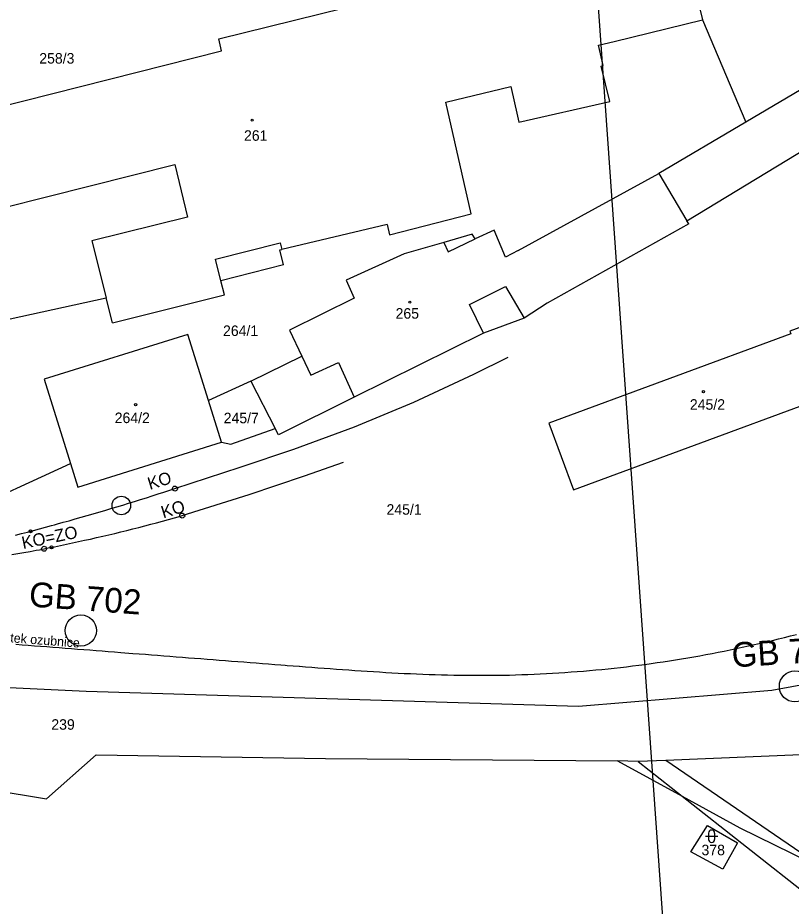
# Model space of a CAD drawing. Extents: x -670359 to -668019, y -978807 to -976674.
# Drawn here: x -669366.6 to -669241.5, y -977191.2 to -977047.5 of the extents above; entities that cross this region are included whole.
import ezdxf

# ---------------------------------------------------------------- set-up
doc = ezdxf.new("R2010")
doc.units = 0
for name, color, linetype in [('Hranice parcel', 7, 'Continuous'), ('Navazující stavba', 7, 'Continuous'), ('Parcelní čísla', 7, 'Continuous'), ('SO 11-10-01', 7, 'Continuous'), ('Související stavba', 7, 'Continuous'), ('Stávající', 7, 'Continuous'), ('Vnitřní kresba', 7, 'Continuous'), ('Značky budov', 7, 'Continuous'), ('Značky kultur', 7, 'Continuous'), ('ŽBP', 7, 'Continuous')]:
    doc.layers.add(name, color=color, linetype=linetype)

msp = doc.modelspace()

# ---------------------------------------------------------------- linework, layer by layer
at = {"layer": 'Defpoints'}
msp.add_line((-669278.09, -976969.54), (-669257.73, -977257.82), dxfattribs=at)
at = {"layer": 'Hranice parcel'}
for points in [[(-669257.96, -977038.93), (-669255.83, -977047.79)], [(-669334.03, -977050.89), (-669313.74, -977045.89)], [(-669270.13, -977051.31), (-669255.83, -977047.79)], [(-669255.83, -977047.79), (-669248.79, -977064.37)], [(-669333.62, -977052.81), (-669334.03, -977050.89)], [(-669285.74, -977063.39), (-669285.52, -977064.39), (-669270.81, -977061.04), (-669272.19, -977055.29), (-669271.86, -977055.22), (-669272.66, -977051.93), (-669270.13, -977051.31)], [(-669411.24, -977072.45), (-669333.62, -977052.81)], [(-669231.17, -977053.95), (-669248.79, -977064.37)], [(-669297.35, -977061.14), (-669286.8, -977058.6)], [(-669286.8, -977058.6), (-669285.74, -977063.39)], [(-669293.25, -977079.18), (-669297.35, -977061.14)], [(-669248.79, -977064.37), (-669262.9, -977072.68)], [(-669258.34, -977080.32), (-669232.56, -977064.67)], [(-669389.6, -977083.42), (-669341.17, -977071.24)], [(-669341.17, -977071.24), (-669339.11, -977079.72)], [(-669285.62, -977085.12), (-669262.9, -977072.68)], [(-669262.9, -977072.68), (-669258.34, -977080.32)], [(-669306.43, -977082.61), (-669293.25, -977079.18)], [(-669339.11, -977079.72), (-669354.57, -977083.58)], [(-669306.84, -977080.94), (-669323.84, -977084.96)], [(-669306.84, -977080.94), (-669306.43, -977082.61)], [(-669258.05, -977080.8), (-669280.94, -977093.65)], [(-669258.05, -977080.8), (-669258.34, -977080.32)], [(-669293.06, -977082.5), (-669297.68, -977083.82)], [(-669292.58, -977083.24), (-669293.06, -977082.5)], [(-669289.54, -977081.81), (-669292.58, -977083.24)], [(-669287.68, -977086.19), (-669289.54, -977081.81)], [(-669354.57, -977083.58), (-669352.25, -977092.79)], [(-669297.68, -977083.82), (-669304.09, -977085.66)], [(-669324.17, -977085.03), (-669323.84, -977084.96)], [(-669323.59, -977087.43), (-669324.17, -977085.03)], [(-669285.62, -977085.12), (-669287.68, -977086.19)], [(-669304.09, -977085.66), (-669313.47, -977089.94)], [(-669323.59, -977087.43), (-669333.71, -977090.02)], [(-669333.14, -977092.29), (-669333.71, -977090.02)], [(-669313.47, -977089.94), (-669312.18, -977092.81)], [(-669351.24, -977096.82), (-669333.14, -977092.29)], [(-669376.48, -977098.05), (-669352.25, -977092.79)], [(-669351.24, -977096.82), (-669352.25, -977092.79)], [(-669312.18, -977092.81), (-669322.62, -977097.99)], [(-669280.94, -977093.65), (-669284.68, -977096.07)], [(-669284.68, -977096.07), (-669291.23, -977098.5)], [(-669235.38, -977095.86), (-669241.7, -977098.19)], [(-669322.62, -977097.99), (-669320.63, -977102.24)], [(-669241.7, -977098.19), (-669241.55, -977098.61)], [(-669339.07, -977098.69), (-669362.29, -977105.94)], [(-669335.73, -977109.4), (-669339.07, -977098.69)], [(-669291.23, -977098.5), (-669312.15, -977108.86)], [(-669241.55, -977098.61), (-669280.68, -977113.03)], [(-669328.85, -977106.24), (-669320.63, -977102.24)], [(-669362.29, -977105.94), (-669358.02, -977119.6)], [(-669328.85, -977106.24), (-669335.73, -977109.4)], [(-669328.85, -977106.24), (-669324.93, -977113.89)], [(-669333.62, -977116.15), (-669335.73, -977109.4)], [(-669312.15, -977108.86), (-669324.41, -977114.92)], [(-669276.7, -977123.85), (-669237.53, -977109.41)], [(-669332.12, -977116.43), (-669324.93, -977113.89)], [(-669324.41, -977114.92), (-669324.93, -977113.89)], [(-669280.68, -977113.03), (-669276.7, -977123.85)], [(-669356.83, -977123.41), (-669333.62, -977116.15)], [(-669333.62, -977116.15), (-669332.12, -977116.43)], [(-669376.16, -977127.86), (-669358.02, -977119.6)], [(-669358.02, -977119.6), (-669356.83, -977123.41)], [(-669431.36, -977152.8), (-669355.53, -977156.42)], [(-669244.61, -977156.24), (-669234.31, -977154.34)], [(-669355.53, -977156.42), (-669275.87, -977158.83)], [(-669275.87, -977158.83), (-669244.61, -977156.24)], [(-669361.91, -977173.8), (-669353.87, -977166.72)], [(-669353.87, -977166.72), (-669316.77, -977167.3)], [(-669316.77, -977167.3), (-669269.58, -977167.66)], [(-669396.17, -977168.17), (-669361.91, -977173.8)], [(-669269.58, -977167.66), (-669259.1, -977173.39)], [(-669259.1, -977173.39), (-669249.76, -977178.51)], [(-669257.69, -977182.38), (-669255.02, -977178.14)], [(-669255.02, -977178.14), (-669250.16, -977180.91)], [(-669249.76, -977178.51), (-669235.83, -977185.35)], [(-669250.16, -977180.91), (-669252.51, -977185.21)], [(-669252.51, -977185.21), (-669257.69, -977182.38)]]:
    msp.add_lwpolyline(points, dxfattribs=at)
at = {"layer": 'Navazující stavba'}
for points in [[(-669290.76, -977153.84), (-669290.05, -977153.83), (-669289.05, -977153.82), (-669288.05, -977153.81), (-669287.05, -977153.79), (-669286.05, -977153.76), (-669285.06, -977153.73), (-669284.06, -977153.69), (-669283.06, -977153.65), (-669282.06, -977153.61), (-669281.06, -977153.56), (-669280.06, -977153.5), (-669279.06, -977153.44), (-669278.06, -977153.37), (-669277.07, -977153.3), (-669276.07, -977153.23), (-669275.07, -977153.15), (-669274.08, -977153.06), (-669273.08, -977152.97), (-669272.09, -977152.88), (-669271.09, -977152.77), (-669270.1, -977152.67), (-669269.1, -977152.56), (-669268.11, -977152.44), (-669267.12, -977152.32), (-669266.12, -977152.2), (-669265.13, -977152.07), (-669264.14, -977151.93), (-669263.15, -977151.79), (-669262.16, -977151.65), (-669261.17, -977151.5), (-669260.19, -977151.34), (-669259.2, -977151.18), (-669258.21, -977151.01), (-669257.23, -977150.84), (-669256.24, -977150.67), (-669255.26, -977150.49), (-669254.28, -977150.31), (-669253.29, -977150.12), (-669252.31, -977149.92), (-669251.33, -977149.72), (-669250.35, -977149.52), (-669249.38, -977149.31), (-669248.4, -977149.09), (-669247.42, -977148.88), (-669246.45, -977148.65), (-669245.48, -977148.42), (-669244.5, -977148.19), (-669243.53, -977147.95), (-669242.56, -977147.71), (-669241.59, -977147.46), (-669240.63, -977147.21)], [(-669366.87, -977148.81), (-669365.87, -977148.89), (-669364.88, -977148.97), (-669363.88, -977149.05), (-669362.88, -977149.12), (-669361.89, -977149.2), (-669360.89, -977149.28), (-669359.89, -977149.36), (-669358.9, -977149.43), (-669357.9, -977149.51), (-669356.9, -977149.59), (-669355.9, -977149.67), (-669354.91, -977149.74), (-669353.91, -977149.82), (-669352.91, -977149.9), (-669351.92, -977149.98), (-669350.92, -977150.05), (-669349.92, -977150.13), (-669347.93, -977150.29)], [(-669347.93, -977150.29), (-669346.93, -977150.36), (-669345.93, -977150.44), (-669344.94, -977150.52), (-669343.94, -977150.6), (-669342.94, -977150.67), (-669341.95, -977150.75), (-669340.95, -977150.83), (-669339.95, -977150.91), (-669338.96, -977150.99), (-669337.96, -977151.06), (-669336.96, -977151.14), (-669335.96, -977151.22), (-669334.97, -977151.3), (-669333.97, -977151.37), (-669332.97, -977151.45), (-669331.98, -977151.53), (-669330.98, -977151.61), (-669329.98, -977151.68), (-669328.99, -977151.76), (-669327.99, -977151.84), (-669326.99, -977151.92), (-669325.99, -977151.99), (-669325, -977152.07), (-669324, -977152.15), (-669323.3, -977152.2), (-669323, -977152.23), (-669322.01, -977152.3), (-669321.03, -977152.38), (-669321.01, -977152.38), (-669320.01, -977152.46), (-669319.02, -977152.54), (-669318.02, -977152.61), (-669317.02, -977152.69), (-669316.02, -977152.76), (-669315.03, -977152.83), (-669314.03, -977152.9), (-669313.03, -977152.97), (-669312.03, -977153.04), (-669311.04, -977153.11), (-669310.04, -977153.18), (-669309.04, -977153.24), (-669308.04, -977153.3), (-669307.04, -977153.36), (-669306.05, -977153.41), (-669305.05, -977153.47), (-669304.05, -977153.52), (-669303.05, -977153.56), (-669302.05, -977153.61), (-669301.05, -977153.65), (-669300.05, -977153.69), (-669299.05, -977153.72), (-669298.05, -977153.75), (-669297.05, -977153.77), (-669296.05, -977153.8), (-669295.05, -977153.81), (-669294.05, -977153.83), (-669293.05, -977153.84), (-669292.05, -977153.84), (-669291.15, -977153.84), (-669291.05, -977153.84), (-669290.76, -977153.84)]]:
    msp.add_lwpolyline(points, dxfattribs=at)
at = {"layer": 'SO 11-10-01'}
for p, q in [((-669343.87, -977124.51), (-669342.92, -977124.21)), ((-669342.92, -977124.21), (-669341.96, -977123.9)), ((-669341.96, -977123.9), (-669341.15, -977123.64)), ((-669347.68, -977125.71), (-669346.73, -977125.42)), ((-669346.73, -977125.42), (-669345.77, -977125.12)), ((-669345.77, -977125.12), (-669344.82, -977124.82)), ((-669344.82, -977124.82), (-669343.87, -977124.51)), ((-669352.47, -977127.16), (-669351.51, -977126.88)), ((-669351.51, -977126.88), (-669350.55, -977126.59)), ((-669350.55, -977126.59), (-669349.6, -977126.3)), ((-669349.6, -977126.3), (-669348.64, -977126.01)), ((-669348.64, -977126.01), (-669347.68, -977125.71)), ((-669357.27, -977128.55), (-669356.31, -977128.28)), ((-669356.31, -977128.28), (-669355.35, -977128)), ((-669355.35, -977128), (-669354.39, -977127.72)), ((-669354.39, -977127.72), (-669353.43, -977127.44)), ((-669353.43, -977127.44), (-669352.47, -977127.16)), ((-669342.18, -977128.62), (-669341.21, -977128.35)), ((-669341.21, -977128.35), (-669340.25, -977128.08)), ((-669340.25, -977128.08), (-669339.98, -977128)), ((-669363.05, -977130.15), (-669362.09, -977129.89)), ((-669362.09, -977129.89), (-669361.12, -977129.63)), ((-669361.12, -977129.63), (-669360.62, -977129.49)), ((-669360.62, -977129.49), (-669360.16, -977129.36)), ((-669360.16, -977129.36), (-669359.2, -977129.09)), ((-669359.2, -977129.09), (-669358.23, -977128.83)), ((-669358.23, -977128.83), (-669357.27, -977128.55)), ((-669347.98, -977130.16), (-669347.01, -977129.91)), ((-669347.01, -977129.91), (-669346.04, -977129.66)), ((-669346.04, -977129.66), (-669345.07, -977129.4)), ((-669345.07, -977129.4), (-669344.11, -977129.15)), ((-669344.11, -977129.15), (-669343.14, -977128.88)), ((-669343.14, -977128.88), (-669342.18, -977128.62)), ((-669366.92, -977131.17), (-669365.95, -977130.92)), ((-669365.95, -977130.92), (-669364.99, -977130.66)), ((-669364.99, -977130.66), (-669364.02, -977130.41)), ((-669364.02, -977130.41), (-669363.05, -977130.15)), ((-669353.81, -977131.56), (-669352.83, -977131.34)), ((-669352.83, -977131.34), (-669351.86, -977131.11)), ((-669351.86, -977131.11), (-669350.89, -977130.88)), ((-669350.89, -977130.88), (-669349.92, -977130.64)), ((-669349.92, -977130.64), (-669348.95, -977130.4)), ((-669348.95, -977130.4), (-669347.98, -977130.16)), ((-669360.65, -977133.04), (-669359.67, -977132.84)), ((-669359.67, -977132.84), (-669358.69, -977132.64)), ((-669358.69, -977132.64), (-669357.71, -977132.43)), ((-669357.71, -977132.43), (-669356.74, -977132.22)), ((-669356.74, -977132.22), (-669355.76, -977132)), ((-669355.76, -977132), (-669354.78, -977131.79)), ((-669354.78, -977131.79), (-669353.81, -977131.56)), ((-669367.53, -977134.32), (-669366.55, -977134.15)), ((-669366.55, -977134.15), (-669365.56, -977133.98)), ((-669365.56, -977133.98), (-669364.58, -977133.8)), ((-669364.58, -977133.8), (-669363.59, -977133.62)), ((-669363.59, -977133.62), (-669363.06, -977133.52)), ((-669363.06, -977133.52), (-669362.61, -977133.43)), ((-669362.61, -977133.43), (-669362.31, -977133.37)), ((-669362.31, -977133.37), (-669361.63, -977133.24)), ((-669361.63, -977133.24), (-669360.65, -977133.04))]:
    msp.add_line(p, q, dxfattribs=at)
for points in [[(-669341.14, -977124.04), (-669341.27, -977124.01), (-669341.41, -977123.94), (-669341.49, -977123.86), (-669341.55, -977123.73), (-669341.55, -977123.57), (-669341.5, -977123.46), (-669341.43, -977123.35), (-669341.3, -977123.27), (-669341.17, -977123.24), (-669341.03, -977123.26), (-669340.9, -977123.33), (-669340.81, -977123.41), (-669340.75, -977123.54), (-669340.75, -977123.7), (-669340.8, -977123.81), (-669340.88, -977123.92), (-669341.01, -977124), (-669341.14, -977124.04)], [(-669341.14, -977124.04), (-669341.27, -977124.01), (-669341.41, -977123.94), (-669341.49, -977123.86), (-669341.55, -977123.73), (-669341.55, -977123.57), (-669341.5, -977123.46), (-669341.43, -977123.35), (-669341.3, -977123.27), (-669341.17, -977123.24), (-669341.03, -977123.26), (-669340.9, -977123.33), (-669340.81, -977123.41), (-669340.75, -977123.54), (-669340.75, -977123.7), (-669340.8, -977123.81), (-669340.88, -977123.92), (-669341.01, -977124), (-669341.14, -977124.04)], [(-669339.96, -977128.4), (-669340.1, -977128.38), (-669340.23, -977128.3), (-669340.31, -977128.22), (-669340.37, -977128.09), (-669340.38, -977127.93), (-669340.33, -977127.82), (-669340.25, -977127.72), (-669340.12, -977127.63), (-669339.99, -977127.6), (-669339.85, -977127.62), (-669339.72, -977127.7), (-669339.64, -977127.78), (-669339.58, -977127.91), (-669339.57, -977128.07), (-669339.62, -977128.18), (-669339.7, -977128.28), (-669339.83, -977128.37), (-669339.96, -977128.4)], [(-669362.3, -977133.77), (-669362.43, -977133.75), (-669362.57, -977133.68), (-669362.65, -977133.6), (-669362.71, -977133.47), (-669362.71, -977133.31), (-669362.66, -977133.2), (-669362.58, -977133.09), (-669362.45, -977133), (-669362.32, -977132.97), (-669362.19, -977133), (-669362.05, -977133.07), (-669361.97, -977133.15), (-669361.91, -977133.28), (-669361.91, -977133.44), (-669361.96, -977133.55), (-669362.03, -977133.66), (-669362.16, -977133.74), (-669362.3, -977133.77)]]:
    msp.add_lwpolyline(points, dxfattribs=at)
for centre, radius in [((-669349.82, -977126.37), 1.5), ((-669364.49, -977130.53), 0.25), ((-669361.09, -977133.13), 0.25)]:
    msp.add_circle(centre, radius, dxfattribs=at)
at = {"layer": 'Související stavba'}
for points in [[(-669290.76, -977153.84), (-669290.05, -977153.83), (-669289.05, -977153.82), (-669288.05, -977153.81), (-669287.05, -977153.79), (-669286.05, -977153.76), (-669285.06, -977153.73), (-669284.06, -977153.69), (-669283.06, -977153.65), (-669282.06, -977153.61), (-669281.06, -977153.56), (-669280.06, -977153.5), (-669279.06, -977153.44), (-669278.06, -977153.37), (-669277.07, -977153.3), (-669276.07, -977153.23), (-669275.07, -977153.15), (-669274.08, -977153.06), (-669273.08, -977152.97), (-669272.09, -977152.88), (-669271.09, -977152.77), (-669270.1, -977152.67), (-669269.1, -977152.56), (-669268.11, -977152.44), (-669267.12, -977152.32), (-669266.12, -977152.2), (-669265.13, -977152.07), (-669264.14, -977151.93), (-669263.15, -977151.79), (-669262.16, -977151.65), (-669261.17, -977151.5), (-669260.19, -977151.34), (-669259.2, -977151.18), (-669258.21, -977151.01), (-669257.23, -977150.84), (-669256.24, -977150.67), (-669255.26, -977150.49), (-669254.28, -977150.31), (-669253.29, -977150.12), (-669252.31, -977149.92), (-669251.33, -977149.72), (-669250.35, -977149.52), (-669249.38, -977149.31), (-669248.4, -977149.09), (-669247.42, -977148.88), (-669246.45, -977148.65), (-669245.48, -977148.42), (-669244.5, -977148.19), (-669243.53, -977147.95), (-669242.56, -977147.71), (-669241.59, -977147.46), (-669240.63, -977147.21)], [(-669366.87, -977148.81), (-669365.87, -977148.89), (-669364.88, -977148.97), (-669363.88, -977149.05), (-669362.88, -977149.12), (-669361.89, -977149.2), (-669360.89, -977149.28), (-669359.89, -977149.36), (-669358.9, -977149.43), (-669357.9, -977149.51), (-669356.9, -977149.59), (-669355.9, -977149.67), (-669354.91, -977149.74), (-669353.91, -977149.82), (-669352.91, -977149.9), (-669351.92, -977149.98), (-669350.92, -977150.05), (-669349.92, -977150.13), (-669347.93, -977150.29)], [(-669347.93, -977150.29), (-669346.93, -977150.36), (-669345.93, -977150.44), (-669344.94, -977150.52), (-669343.94, -977150.6), (-669342.94, -977150.67), (-669341.95, -977150.75), (-669340.95, -977150.83), (-669339.95, -977150.91), (-669338.96, -977150.99), (-669337.96, -977151.06), (-669336.96, -977151.14), (-669335.96, -977151.22), (-669334.97, -977151.3), (-669333.97, -977151.37), (-669332.97, -977151.45), (-669331.98, -977151.53), (-669330.98, -977151.61), (-669329.98, -977151.68), (-669328.99, -977151.76), (-669327.99, -977151.84), (-669326.99, -977151.92), (-669325.99, -977151.99), (-669325, -977152.07), (-669324, -977152.15), (-669323.3, -977152.2), (-669323, -977152.23), (-669322.01, -977152.3), (-669321.03, -977152.38), (-669321.01, -977152.38), (-669320.01, -977152.46), (-669319.02, -977152.54), (-669318.02, -977152.61), (-669317.02, -977152.69), (-669316.02, -977152.76), (-669315.03, -977152.83), (-669314.03, -977152.9), (-669313.03, -977152.97), (-669312.03, -977153.04), (-669311.04, -977153.11), (-669310.04, -977153.18), (-669309.04, -977153.24), (-669308.04, -977153.3), (-669307.04, -977153.36), (-669306.05, -977153.41), (-669305.05, -977153.47), (-669304.05, -977153.52), (-669303.05, -977153.56), (-669302.05, -977153.61), (-669301.05, -977153.65), (-669300.05, -977153.69), (-669299.05, -977153.72), (-669298.05, -977153.75), (-669297.05, -977153.77), (-669296.05, -977153.8), (-669295.05, -977153.81), (-669294.05, -977153.83), (-669293.05, -977153.84), (-669292.05, -977153.84), (-669291.15, -977153.84), (-669291.05, -977153.84), (-669290.76, -977153.84)]]:
    msp.add_lwpolyline(points, dxfattribs=at)
at = {"layer": 'Stávající'}
for points in [[(-669341.15, -977123.64), (-669341.15, -977123.64), (-669330.59, -977120.17), (-669321.89, -977117.26), (-669312.13, -977113.67), (-669302.53, -977109.66), (-669292.78, -977105.14), (-669287.25, -977102.36)], [(-669341.15, -977123.64), (-669341.15, -977123.64), (-669330.59, -977120.17), (-669321.89, -977117.26), (-669312.13, -977113.67), (-669302.53, -977109.66), (-669292.78, -977105.14), (-669287.25, -977102.36)], [(-669339.98, -977128), (-669339.98, -977128), (-669329.14, -977124.61), (-669320.21, -977121.55), (-669313.89, -977119.38)], [(-669339.98, -977128), (-669339.98, -977128), (-669329.14, -977124.61), (-669320.21, -977121.55), (-669313.89, -977119.38)]]:
    msp.add_lwpolyline(points, dxfattribs=at)
at = {"layer": 'Vnitřní kresba'}
for points in [[(-669334.59, -977086.51), (-669324.11, -977083.88)], [(-669324.11, -977083.88), (-669323.84, -977084.96)], [(-669297.68, -977083.82), (-669296.97, -977085.32)], [(-669296.97, -977085.32), (-669292.58, -977083.24)], [(-669333.71, -977090.02), (-669334.59, -977086.51)], [(-669293.49, -977093.88), (-669287.67, -977090.97)], [(-669287.67, -977090.97), (-669284.68, -977096.07)], [(-669291.23, -977098.5), (-669293.49, -977093.88)], [(-669320.63, -977102.24), (-669319.19, -977105.3)], [(-669319.19, -977105.3), (-669314.71, -977103.22)], [(-669314.71, -977103.22), (-669312.15, -977108.86)], [(-669232.23, -977166.36), (-669261.75, -977167.6)], [(-669266.2, -977167.8), (-669269.58, -977167.66)], [(-669261.75, -977167.6), (-669266.2, -977167.8)], [(-669266.2, -977167.8), (-669259.1, -977173.39)], [(-669235.83, -977185.35), (-669261.75, -977167.6)], [(-669259.1, -977173.39), (-669238.31, -977189.79)]]:
    msp.add_lwpolyline(points, dxfattribs=at)
at = {"layer": 'Značky budov'}
for centre in [(-669328.65, -977064.05), (-669303.16, -977093.49), (-669255.67, -977107.96), (-669347.51, -977110.06)]:
    msp.add_circle(centre, 0.175, dxfattribs=at)
at = {"layer": 'Značky kultur'}
for p, q in [((-669255.36, -977179.87), (-669253.36, -977179.87)), ((-669254.86, -977179.37), (-669254.86, -977180.37)), ((-669253.86, -977179.37), (-669253.86, -977180.37))]:
    msp.add_line(p, q, dxfattribs=at)
for centre in [(-669328.65, -977064.05), (-669303.16, -977093.49), (-669255.67, -977107.96), (-669347.51, -977110.06)]:
    msp.add_circle(centre, 0.175, dxfattribs=at)
for centre, start, end in [((-669254.36, -977179.37), 0, 180), ((-669254.36, -977180.37), 180, 0)]:
    msp.add_arc(centre, 0.5, start, end, dxfattribs=at)
at = {"layer": 'ŽBP'}
for centre in [(-669356.36, -977146.6), (-669240.87, -977155.63)]:
    msp.add_circle(centre, 2.52, dxfattribs=at)

# ---------------------------------------------------------------- texts
at = {"layer": 'Navazující stavba'}
msp.add_text('začátek ozubnice', height=1.5, rotation=355.5591, dxfattribs=at).set_placement((-669372.04, -977148.16))
at = {"layer": 'Parcelní čísla'}
for s, p in [('258/3', (-669363.09, -977054.89)), ('261', (-669329.98, -977067.38)), ('265', (-669305.46, -977096.15)), ('264/1', (-669333.37, -977098.95)), ('245/2', (-669257.86, -977110.88)), ('264/2', (-669350.89, -977113.04)), ('245/7', (-669333.26, -977113.07)), ('245/1', (-669306.93, -977127.86)), ('239', (-669361.14, -977162.64)), ('378', (-669255.98, -977182.94))]:
    msp.add_text(s, height=1.7, dxfattribs=at).set_placement(p)
at = {"layer": 'SO 11-10-01'}
for s, rotation, p in [('KO', 16.9214, (-669345.21, -977123.85)), ('KO', 16.9214, (-669343.03, -977128.47)), ('KO=ZO', 11.5542, (-669365.71, -977133.41))]:
    msp.add_text(s, height=2, rotation=rotation, dxfattribs=at).set_placement(p)
at = {"layer": 'Související stavba'}
msp.add_text('začátek ozubnice', height=1.5, rotation=355.5591, dxfattribs=at).set_placement((-669372.04, -977148.16))
at = {"layer": 'ŽBP'}
for s, rotation, p in [('GB 702', 355.7657, (-669364.85, -977142.69)), ('GB 703', 3.5184, (-669250.97, -977152.56))]:
    msp.add_text(s, height=4, rotation=rotation, dxfattribs=at).set_placement(p)

doc.saveas('drawing.dxf')
